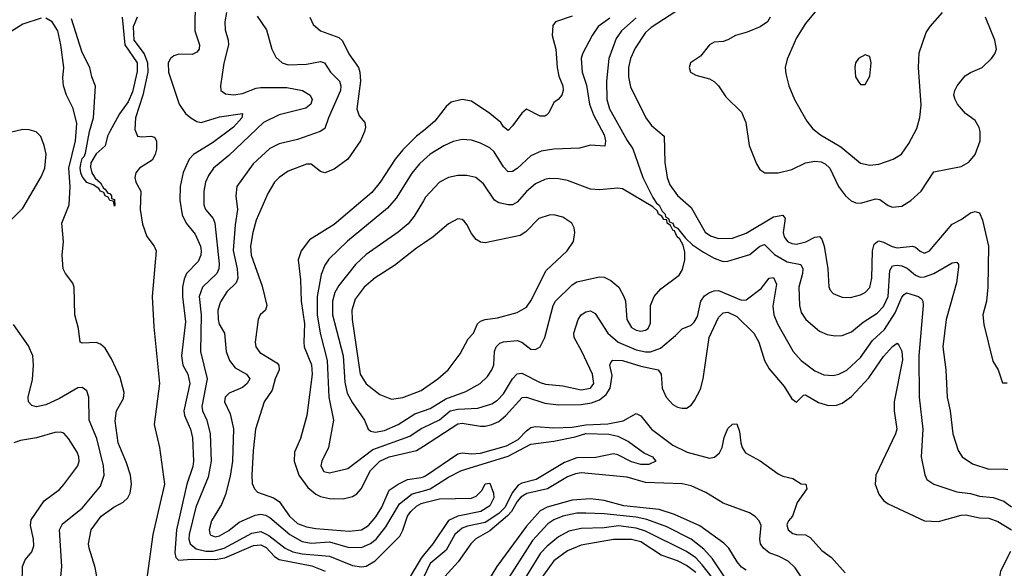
# Model space of a CAD drawing. Header units: inches. Extents: x 1682530 to 1839546, y 640742 to 791647.
# Tile 323 of 656: x 1748236 to 1752538, y 716002 to 718399. Entities that reach past the tile are written whole.
import ezdxf

# ---------------------------------------------------------------- set-up
doc = ezdxf.new("R2010")
doc.units = ezdxf.units.IN
doc.header["$MEASUREMENT"] = 0
doc.layers.add('B7741', color=7, linetype='Continuous')
doc.layers.add('B7751', color=7, linetype='Continuous')

msp = doc.modelspace()

# ---------------------------------------------------------------- linework, layer by layer
at = {"layer": 'B7741', "color": 5}
for points, elevation in [([(1749003.5, 718490), (1749001.9, 718350), (1749021.4, 718290), (1749020.2, 718270), (1749010, 718256.8), (1748990, 718247.6), (1748931.9, 718248.1), (1748910, 718240.9), (1748896, 718230), (1748885, 718210), (1748886, 718170), (1748932.6, 718030), (1748960.4, 717990), (1748983.7, 717970), (1749010, 717954.3), (1749030, 717950.6), (1749110, 717974.9), (1749210.3, 717990), (1749206.4, 717970), (1749170.8, 717930), (1749078.7, 717861.3), (1748996.3, 717810), (1748976.2, 717790), (1748950, 717731), (1748937.5, 717670), (1748936.5, 717610), (1748946.7, 717546.7), (1748963.4, 717510), (1749002.5, 717462.5), (1749026.1, 717410), (1749029.6, 717390), (1749028.5, 717370), (1749016.8, 717343.2), (1748964.6, 717290), (1748954.5, 717265.5), (1748947.8, 717230), (1748947.9, 717190), (1748960.6, 717079.4), (1748942.8, 716930), (1748949.3, 716890), (1748971.7, 716850), (1748980.1, 716810), (1748953.5, 716690), (1748956.1, 716670), (1748982.7, 716610), (1748991.9, 716571.9), (1748996, 716470), (1748993, 716447), (1748966.6, 716370), (1748921.2, 716170), (1748914.5, 716070), (1748917.9, 716050), (1748930, 716038.5), (1748990, 716043), (1749090, 716041.1), (1749132.1, 716047.9), (1749258.1, 716101.9), (1749290, 716105.5), (1749313, 716093), (1749350, 716053.5), (1749370, 716040.9), (1749512.5, 716012.5), (1749571.1, 715990)], 620), ([(1749140.6, 718430), (1749132.2, 718390), (1749134.4, 718354.4), (1749147.3, 718310), (1749148.4, 718290), (1749128.8, 718208.8), (1749114, 718110), (1749114.9, 718090), (1749135.5, 718075.5), (1749170.8, 718070.8), (1749210, 718076.8), (1749270, 718099.6), (1749290, 718103), (1749403.4, 718103.4), (1749472, 718090), (1749504.9, 718070), (1749514.3, 718050), (1749509, 718030), (1749486.9, 718013.1), (1749370, 717984.1), (1749301.9, 717950), (1749150, 717805.7), (1749083.5, 717750), (1749061.2, 717718.8), (1749048.7, 717690), (1749041.4, 717650), (1749041.6, 717590), (1749048.2, 717570), (1749082, 717530), (1749089.1, 717510), (1749107.6, 717332.4), (1749106.2, 717310), (1749097.5, 717290), (1749035.4, 717230), (1749021.1, 717190), (1749029.4, 717110), (1749026.8, 716950), (1749055.2, 716830), (1749031.6, 716710), (1749035.4, 716690), (1749054.2, 716650), (1749069.2, 716590), (1749073.3, 716470), (1749059.7, 716400.3), (1749005.8, 716270), (1748976.5, 716150), (1748975.4, 716130), (1748980.7, 716110), (1749007.4, 716087.4), (1749050, 716076.7), (1749082.2, 716077.8), (1749129.6, 716090.4), (1749250, 716155.6), (1749290, 716162.9), (1749325.4, 716145.4), (1749396.2, 716090), (1749430, 716074.2), (1749470, 716066), (1749590, 716055.1), (1749690, 716015.3), (1749730, 716008.8), (1749750, 716011.5), (1749790, 716034.4), (1749896.7, 716143.3), (1749910.8, 716169.2), (1749931, 716230), (1749944.9, 716250), (1749970, 716273.2), (1749990, 716285.7), (1750000, 716288.2)], 640), ([(1748330, 718406), (1748250, 718379.6), (1748172.2, 718330)], 580), ([(1748583.9, 715910), (1748565.7, 716005.7), (1748539.8, 716090), (1748537.7, 716110), (1748549.3, 716170), (1748592, 716230), (1748648.3, 716270), (1748689.2, 716290.8), (1748709.2, 716310), (1748719.3, 716330), (1748724.8, 716370), (1748721.3, 716410), (1748703.8, 716463.8), (1748666.1, 716550), (1748653.2, 716646.8), (1748659.6, 716690), (1748690, 716744.1), (1748692.7, 716770), (1748675.6, 716835.6), (1748638.2, 716918.2), (1748610, 716963.8), (1748590, 716982.2), (1748570, 716989.4), (1748510, 716985.4), (1748500.5, 716990), (1748493.3, 717050), (1748477.6, 717110), (1748475, 717230), (1748468.3, 717248.3), (1748436.1, 717290), (1748426.9, 717310), (1748421.8, 717370), (1748427.9, 717430), (1748421.2, 717510), (1748452, 717590), (1748457.3, 717670), (1748451.6, 717750), (1748479.6, 717870), (1748486, 717946), (1748470, 718010.8), (1748441.2, 718070), (1748427.7, 718110), (1748425.1, 718145.1), (1748428.8, 718190), (1748416.7, 718290), (1748402.6, 718350), (1748379, 718390), (1748350, 718406.5)], 580), ([(1748684.6, 718410), (1748696.4, 718290), (1748749.3, 718210), (1748750, 718173.2), (1748730, 718083.5), (1748710, 718040.4), (1748672.5, 717987.5), (1748630.3, 717910), (1748620.5, 717890), (1748610, 717848.7), (1748570, 717813.2), (1748546.9, 717773.1), (1748545.5, 717754.5), (1748552, 717730), (1748566.6, 717706.6), (1748590, 717686.8), (1748602.5, 717662.5), (1748610, 717658.8), (1748621.1, 717641.1), (1748630, 717639.1), (1748638, 717630), (1748638, 717618), (1748650, 717614), (1748652.8, 717587.2), (1748650, 717584), (1748645.6, 717605.6), (1748630, 717609.6), (1748623.6, 717623.6), (1748609.6, 717630), (1748604.5, 717644.5), (1748590, 717649.6), (1748581.6, 717661.6), (1748558, 717678), (1748530, 717688.3), (1748510, 717713.7), (1748504.2, 717730), (1748500.9, 717750), (1748504, 717770), (1748510, 717793.1), (1748518.6, 717801.4), (1748523.8, 717816.2), (1748541.3, 717910), (1748559.3, 717970), (1748568.4, 718108.4), (1748552.3, 718150), (1748543.6, 718190), (1748510, 718255.1), (1748462.3, 718402.3)], 560), ([(1748750.1, 718410), (1748732.8, 718367.2), (1748735.7, 718310), (1748779.9, 718250), (1748795.4, 718210), (1748795.6, 718170), (1748774.7, 718070), (1748742.8, 717970), (1748738.8, 717918.8), (1748750.7, 717890.7), (1748770, 717886.7), (1748810, 717890.6), (1748825.4, 717885.4), (1748834.4, 717870), (1748833.5, 717833.5), (1748828.6, 717810), (1748814.9, 717785.1), (1748760.5, 717750), (1748744.2, 717730), (1748739.2, 717710), (1748743.7, 717690), (1748765.1, 717650), (1748763.2, 717570), (1748773.7, 717506.3), (1748792.5, 717452.5), (1748824.4, 717410), (1748833.2, 717390), (1748815.6, 717190), (1748822.2, 717057.8), (1748847, 716810), (1748823.8, 716630), (1748847.1, 716530), (1748869.6, 716370), (1748817.5, 716150), (1748793.1, 715970)], 580), ([(1749274.6, 718414.6), (1749314.2, 718354.2), (1749338, 718270), (1749355.1, 718235.1), (1749383.1, 718210), (1749410, 718201.6), (1749490, 718205.5), (1749550, 718216.9), (1749567.6, 718210), (1749594, 718170), (1749633.9, 718130), (1749639.8, 718110), (1749638.1, 718090), (1749585.7, 717970), (1749570, 717923.1), (1749549.2, 717910.8), (1749450, 717875.8), (1749370, 717856.5), (1749330, 717835.7), (1749255.9, 717770), (1749185.7, 717670), (1749180.9, 717630), (1749188.1, 717570), (1749177.8, 717502.2), (1749169.4, 717390.6), (1749186.9, 717310), (1749189.6, 717270), (1749182, 717250), (1749140.8, 717210), (1749113.7, 717166.3), (1749102.5, 717130), (1749103.1, 717090), (1749108.3, 717068.3), (1749131.7, 717030), (1749138.7, 716950), (1749153.4, 716910), (1749178.1, 716878.1), (1749227.4, 716850), (1749241.6, 716830), (1749230.2, 716810), (1749210, 716792.7), (1749152.3, 716767.7), (1749134.7, 716750), (1749131, 716730), (1749156.7, 716676.7), (1749171, 716611), (1749166.3, 716470), (1749155.7, 716404.3), (1749135.7, 716324.3), (1749118.7, 716281.3), (1749074.5, 716210), (1749064.2, 716170), (1749068.3, 716148.3), (1749090, 716140.6), (1749110, 716144.8), (1749150, 716168), (1749195.5, 716204.5), (1749265.8, 716234.2), (1749290, 716238.3), (1749310, 716234.6), (1749330, 716223.7), (1749416.1, 716150), (1749470, 716120.1), (1749510, 716112.8), (1749590, 716117.5), (1749670, 716094.3), (1749730, 716092.8), (1749769.7, 716110.3), (1749793.6, 716130), (1749835.7, 716184.3), (1749895.9, 716284.1), (1749951.7, 716328.3), (1750000, 716341.2)], 660), ([(1749504.5, 718410), (1749518.1, 718378.1), (1749550, 718350.2), (1749630, 718321), (1749647.4, 718307.4), (1749675.1, 718250), (1749716, 718190), (1749722.9, 718170), (1749725.5, 718130), (1749709, 718009), (1749719.3, 717979.3), (1749743.6, 717950), (1749746.8, 717930), (1749742.8, 717910), (1749725.1, 717870), (1749670.6, 717790), (1749610, 717745.5), (1749570, 717730.7), (1749550, 717736.4), (1749510, 717768), (1749490, 717768.4), (1749410, 717738), (1749370, 717709.8), (1749350, 717688.6), (1749320.1, 717639.9), (1749270, 717522.7), (1749254.8, 717470), (1749244.6, 717410), (1749247.9, 717370), (1749295.2, 717235.2), (1749316.2, 717150), (1749310.2, 717130), (1749286.7, 717110), (1749278.5, 717090), (1749265, 716990), (1749267.8, 716970), (1749285.7, 716945.7), (1749359.7, 716899.7), (1749368.8, 716890), (1749370.6, 716870), (1749353, 716830), (1749339.6, 716780.4), (1749305, 716730), (1749267, 716610), (1749256.2, 716516.2), (1749250.1, 716410), (1749252.6, 716372.6), (1749261.7, 716350), (1749275.6, 716335.6), (1749345.2, 716310), (1749370, 716293.9), (1749415.4, 716230), (1749450, 716198.8), (1749490, 716182.9), (1749530, 716176.3), (1749675.7, 716164.3), (1749730, 716170.5), (1749759.7, 716190), (1749792.2, 716227.8), (1749818.3, 716270), (1749850, 716343.1), (1749890, 716370), (1749930, 716390.1), (1749990, 716398.4), (1750000, 716402.3)], 680), ([(1748184.7, 717510), (1748250, 717576.1), (1748330, 717713.2), (1748345.9, 717750), (1748352.1, 717812.1), (1748343.8, 717850), (1748328.3, 717888.3), (1748308.8, 717908.8), (1748278.1, 717918.1), (1748250, 717918.7), (1748170, 717901)], 620), ([(1750000, 717914.3), (1749970.4, 717889.6), (1749909.7, 717830.3), (1749877, 717790), (1749811.4, 717688.6), (1749775.3, 717644.7), (1749610, 717504.6), (1749502.5, 717437.5), (1749466.8, 717390), (1749452.8, 717350), (1749463.1, 717263.1), (1749466.6, 717170), (1749480.7, 717070), (1749477.1, 716990), (1749479.7, 716970), (1749511.9, 716891.9), (1749514.8, 716850), (1749491.6, 716670), (1749462.7, 716570), (1749436.6, 716510), (1749436.1, 716470), (1749456.5, 716410), (1749494.8, 716354.8), (1749530, 716325.6), (1749550, 716316), (1749590, 716307.3), (1749650, 716306.3), (1749690, 716316), (1749710, 716328.1), (1749727.9, 716350), (1749769.6, 716430), (1749810, 716470.1), (1749850, 716488.7), (1749970, 716516.4), (1750000, 716535.8)], 720), ([(1750000, 717784.9), (1749983.2, 717770), (1749950, 717728.9), (1749881.1, 717618.9), (1749844, 717576), (1749668.1, 717431.9), (1749586.7, 717353.3), (1749570, 717327.1), (1749554.2, 717285.8), (1749536, 717190), (1749536.2, 717110), (1749549.8, 717029.8), (1749579.9, 716910), (1749587.4, 716750), (1749606.8, 716650), (1749585.5, 716530), (1749556.2, 716470), (1749551.4, 716450), (1749565.4, 716425.4), (1749590, 716420.2), (1749670, 716439), (1749778.8, 716521.2), (1749940.3, 716579.7), (1749990, 716612.7), (1750000, 716617.5)], 740), ([(1750000, 717607.4), (1749959.7, 717540.3), (1749933.2, 717506.8), (1749890, 717470.6), (1749750, 717373.7), (1749703.5, 717330), (1749630, 717238.6), (1749613.3, 717206.7), (1749602.8, 717170), (1749603.3, 717110), (1749649.7, 716930), (1749656.2, 716816.2), (1749667.6, 716767.6), (1749690, 716725), (1749743.5, 716650), (1749759.1, 716610), (1749770, 716601.5), (1749790, 716597.6), (1749830, 716604.1), (1749889.8, 716630), (1749962.9, 716677.1), (1750000, 716690.3)], 760), ([(1750000, 717421.2), (1749970, 717400.9), (1749874.4, 717325.6), (1749790, 717271.2), (1749741.2, 717230), (1749702.4, 717177.6), (1749688.1, 717130), (1749689.2, 717090), (1749724.2, 716850), (1749750, 716808.7), (1749810, 716761.2), (1749861.3, 716741.3), (1749910, 716748.5), (1749990, 716779.2), (1750000, 716786.1)], 780), ([(1748402.5, 715830), (1748420.1, 716010), (1748409.9, 716170), (1748423.3, 716196.7), (1748510, 716265.4), (1748590, 716360.6), (1748605.1, 716410), (1748603, 716450), (1748573.8, 716570), (1748539.6, 716650), (1748538.2, 716750), (1748530, 716777.1), (1748510, 716792.2), (1748490, 716791), (1748410, 716744.7), (1748350, 716716.1), (1748310, 716708.2), (1748290, 716713.7), (1748274.9, 716730), (1748273.1, 716750), (1748293.1, 716826.9), (1748297.5, 716890), (1748294.3, 716930), (1748274.5, 716974.5), (1748210, 717067.4)], 620), ([(1748247.3, 715932.7), (1748248.7, 716010), (1748260.6, 716039.4), (1748290, 716074.4), (1748298.7, 716101.3), (1748297, 716130), (1748283.1, 716190), (1748286.4, 716213.6), (1748343.5, 716296.5), (1748410, 716347.2), (1748430, 716368.8), (1748490.5, 716449.5), (1748496.8, 716470), (1748495.3, 716490), (1748487.1, 716510), (1748450, 716569.7), (1748430, 716592.6), (1748416.5, 716596.5), (1748390, 716595.3), (1748310, 716572.2), (1748239.4, 716560.6), (1748210.7, 716550)], 640), ([(1750000, 716059.4), (1749990, 716047), (1749855.9, 715824.1), (1749830, 715797.6), (1749779.4, 715770), (1749772.6, 715750), (1749780.8, 715710), (1749803.6, 715663.6), (1749830.9, 715590.9), (1749869, 715430), (1749914.4, 715310), (1749922.9, 715230), (1749937.9, 715157.9), (1749945, 715010), (1749960.8, 714950), (1749978.8, 714910), (1750000, 714879.1)], 640)]:
    msp.add_lwpolyline(points, dxfattribs=dict(at, elevation=elevation))
at = {"layer": 'B7751', "color": 5}
for points, elevation in [([(1751176.5, 718483.5), (1750995.2, 718364.8), (1750970, 718343), (1750925.9, 718274.1), (1750905.4, 718230), (1750896.1, 718190), (1750895.5, 718150), (1750905.5, 718105.5), (1750972.6, 717970), (1750996.9, 717936.9), (1751051.8, 717890), (1751054.6, 717774.6), (1751064.8, 717710), (1751077.2, 717677.2), (1751110.8, 717630.8), (1751170, 717578.8), (1751231.2, 717471.2), (1751255, 717455), (1751290, 717443.9), (1751350, 717444.4), (1751410, 717466.7), (1751530, 717538.1), (1751570, 717545.2), (1751580.5, 717530), (1751572, 717470), (1751576.8, 717450), (1751591.1, 717430), (1751610, 717420.8), (1751630, 717418.3), (1751670.9, 717429.1), (1751710, 717449.5), (1751730, 717451.6), (1751740.2, 717440.2), (1751750.6, 717410), (1751767.3, 717310), (1751771.7, 717231.7), (1751777.5, 717217.5), (1751790, 717203.2), (1751810, 717193.6), (1751830, 717187.2), (1751865.4, 717185.4), (1751910, 717197.1), (1751930, 717207.6), (1751950.3, 717229.7), (1751959, 717270), (1751961.4, 717390), (1751970, 717417.8), (1751984.2, 717430), (1751990, 717433.1), (1752010, 717427.6), (1752047.9, 717407.9), (1752070, 717402.6), (1752136.3, 717410), (1752150, 717405.6), (1752170, 717388.5), (1752190, 717379.3), (1752211.4, 717390), (1752310, 717506.4), (1752350, 717525.5), (1752390, 717555.4), (1752410, 717561.3), (1752430, 717555.3), (1752442.7, 717522.7), (1752468.8, 717410), (1752466.3, 717230), (1752459.8, 717170), (1752444.4, 717110), (1752448, 717068), (1752487.1, 716907.1), (1752510.8, 716870), (1752530, 716812), (1752550, 716812)], 780), ([(1751724.2, 718450), (1751670, 718382.4), (1751630, 718319.6), (1751590, 718226.6), (1751581.3, 718190), (1751583.2, 718163.2), (1751596.9, 718110), (1751621.5, 718050), (1751675.3, 717955.3), (1751701.6, 717921.6), (1751735.6, 717895.6), (1751823.2, 717843.2), (1751910, 717772), (1751950, 717762.9), (1751990, 717768.4), (1752051.8, 717790), (1752088.1, 717811.9), (1752121.2, 717858.8), (1752156.2, 717923.8), (1752168.3, 717971.7), (1752174.3, 718025.7), (1752162.4, 718190), (1752165.3, 718254.7), (1752196.6, 718343.4), (1752213.6, 718370), (1752267.6, 718430)], 840), ([(1750650, 718414.3), (1750577.1, 718390), (1750565.9, 718374.1), (1750562.9, 718330), (1750578.9, 718270), (1750584.6, 718190), (1750592.2, 718152.2), (1750609.1, 718110), (1750610.3, 718090), (1750604.6, 718070), (1750589.3, 718050.7), (1750570, 718037.4), (1750548, 717992), (1750537.7, 717982.3), (1750530, 717978), (1750510, 717977.8), (1750450, 718008.3), (1750430, 717991.3), (1750390, 717935.1), (1750370, 717915.6), (1750350, 717931.3), (1750338.2, 717950), (1750290, 717989.9), (1750210, 718043.5), (1750170, 718050.9), (1750121.4, 718038.6), (1750100, 718020), (1750050, 717956.2), (1750000, 717914.3)], 720), ([(1750814.6, 718405.4), (1750763.5, 718370), (1750736.8, 718330), (1750695.9, 718250), (1750690.1, 718230), (1750693.3, 718170), (1750713, 718113), (1750726.2, 718030), (1750743.6, 717983.6), (1750790, 717896.5), (1750795.8, 717870), (1750793.1, 717846.9), (1750730, 717850.7), (1750682.6, 717837.4), (1750570, 717833.2), (1750515, 717825), (1750470, 717804.6), (1750410, 717749.2), (1750390, 717736.3), (1750370, 717734.8), (1750350, 717756.2), (1750310, 717822.3), (1750290, 717839.9), (1750250, 717860.3), (1750210, 717872.2), (1750170, 717875.8), (1750130, 717867), (1750090, 717847.9), (1750030, 717811.7), (1750000, 717784.9)], 740), ([(1750930, 718406.6), (1750865.4, 718350), (1750842.5, 718317.5), (1750810.1, 718230), (1750799.9, 718130), (1750801.5, 718050), (1750813.8, 718010), (1750890, 717871.8), (1750915.2, 717835.2), (1750958.5, 717710), (1751003, 717623), (1751018.2, 717598.2), (1751030, 717588.7), (1751042.7, 717562.7), (1751056.6, 717550), (1751058.4, 717538.4), (1751071.6, 717530), (1751075.6, 717515.6), (1751090, 717510.9), (1751095.9, 717495.9), (1751110, 717488.5), (1751144.6, 717444.6), (1751176, 717416), (1751223.4, 717383.4), (1751270, 717357.7), (1751310, 717343.3), (1751330, 717343.6), (1751426, 717374), (1751470, 717410.1), (1751490, 717416.8), (1751533.7, 717373.7), (1751590, 717341.3), (1751649.5, 717329.5), (1751657.5, 717310), (1751656.1, 717290), (1751640.4, 717230), (1751643.2, 717150), (1751650, 717119.3), (1751671.3, 717090), (1751730, 717037.8), (1751763.4, 717023.4), (1751798.5, 717018.5), (1751830, 717019.1), (1751870, 717035.9), (1751921.8, 717078.2), (1751982.8, 717117.2), (1752010, 717145.5), (1752030.5, 717190), (1752037.2, 717302.8), (1752050, 717323.7), (1752070, 717327.4), (1752090, 717324.3), (1752113.9, 717313.9), (1752150, 717282.5), (1752170, 717274.2), (1752190, 717276.1), (1752229.8, 717290), (1752310, 717336.9), (1752330, 717339.5), (1752337.3, 717330), (1752337.7, 717317.7), (1752329.5, 717250), (1752283.7, 717090), (1752269.4, 716970), (1752282.6, 716870), (1752288.1, 716750), (1752301.2, 716690), (1752313.2, 716590), (1752336.9, 716516.9), (1752354.4, 716490), (1752398.4, 716458.4), (1752470, 716434.8), (1752536.5, 716436.5), (1752553.8, 716433.8)], 760), ([(1751514.5, 718410), (1751504.1, 718390), (1751471.5, 718368.5), (1751415, 718345), (1751363.6, 718330), (1751330, 718310.7), (1751310, 718303.5), (1751270, 718300.3), (1751250.4, 718290), (1751210, 718239.1), (1751167.2, 718210), (1751160.9, 718190), (1751167.4, 718170), (1751190, 718156.5), (1751250, 718140.2), (1751270, 718128.8), (1751290, 718110.4), (1751322.1, 718062.1), (1751390, 717994.9), (1751409.1, 717950), (1751422.7, 717850), (1751454.7, 717770), (1751470, 717744.2), (1751491.3, 717730), (1751550, 717730.2), (1751610, 717745), (1751670, 717774), (1751710, 717781), (1751737.8, 717777.8), (1751755.8, 717770), (1751776.1, 717750), (1751813.1, 717670), (1751843.5, 717630), (1751868.3, 717608.3), (1751890, 717599.3), (1751910, 717598), (1751977.2, 717617.2), (1751994.3, 717614.3), (1752030, 717588), (1752050, 717579.8), (1752090, 717585.1), (1752130, 717609), (1752174.6, 717650), (1752230, 717734.4), (1752350, 717758), (1752382.6, 717777.4), (1752410.5, 717810), (1752432.2, 717870), (1752432.5, 717910), (1752428.1, 717928.1), (1752410, 717959.3), (1752369, 717989), (1752334, 718030), (1752322.7, 718050), (1752318, 718070), (1752321.7, 718090), (1752332.6, 718110), (1752366.5, 718153.5), (1752390, 718169), (1752441.6, 718190), (1752482, 718230), (1752496.2, 718250), (1752503.6, 718270), (1752496.9, 718310), (1752455.4, 718410)], 820), ([(1750000, 716690.3), (1750030, 716700.9), (1750097.7, 716742.3), (1750185, 716775), (1750248.6, 716810), (1750279.8, 716840.2), (1750299.4, 716870), (1750308.3, 716891.7), (1750310.6, 716950), (1750318, 716970), (1750333.8, 716986.2), (1750350, 716991.9), (1750410, 716997.9), (1750430.5, 716990.5), (1750470, 716960.2), (1750490, 716957.7), (1750509.6, 716970), (1750530, 717010.4), (1750567, 717150), (1750576.7, 717170), (1750650, 717241.1), (1750670, 717253.5), (1750770, 717275.9), (1750790, 717274), (1750819.7, 717259.7), (1750854, 717230), (1750876.5, 717190), (1750883.2, 717170), (1750888.6, 717090), (1750910, 717054.3), (1750930, 717042.5), (1750950, 717038.5), (1750970, 717042.3), (1750982.6, 717050), (1750992.7, 717072.7), (1750992.9, 717150), (1751008.3, 717190), (1751037, 717223), (1751117, 717283), (1751131.8, 717308.2), (1751142.4, 717350), (1751142.8, 717382.8), (1751134.8, 717414.8), (1751120.3, 717440.3), (1751109.2, 717450), (1751096.8, 717476.8), (1751090, 717478.9), (1751079.8, 717499.8), (1751065.5, 717510), (1751064.1, 717524.1), (1751050, 717526.2), (1751041.4, 717541.4), (1751027.7, 717550), (1751023.1, 717563.1), (1751002, 717582), (1750870, 717660.2), (1750850, 717663.1), (1750770, 717655.7), (1750730, 717658.5), (1750630, 717696), (1750590, 717704.1), (1750550, 717704.7), (1750530, 717701.1), (1750490, 717682.3), (1750450, 717649.1), (1750410, 717601.6), (1750390, 717590.6), (1750370, 717590.6), (1750330, 717599.4), (1750310.5, 717610.5), (1750262.6, 717682.6), (1750229.9, 717709.9), (1750190, 717718), (1750150, 717717.8), (1750110, 717709.8), (1750070, 717689.8), (1750010, 717624.1), (1750000, 717607.4)], 760), ([(1750000, 716786.1), (1750063.7, 716830), (1750108.1, 716870), (1750161, 716939), (1750195.8, 717004.2), (1750218.5, 717030), (1750236.8, 717070), (1750250, 717082.3), (1750270.3, 717089.7), (1750323.8, 717096.2), (1750410, 717120.2), (1750450, 717143.2), (1750468.8, 717171.2), (1750536, 717304), (1750628.4, 717390), (1750656.3, 717430), (1750661.3, 717470), (1750658.9, 717490), (1750648.2, 717510), (1750610, 717536.8), (1750570, 717546.2), (1750550, 717545.1), (1750504.9, 717530), (1750447, 717473), (1750423.6, 717456.4), (1750270, 717424.6), (1750250, 717427.9), (1750230, 717439.3), (1750210, 717464.4), (1750190, 717504.7), (1750178.4, 717518.4), (1750170, 717526.9), (1750150, 717528.6), (1750110, 717507.7), (1750042.4, 717450), (1750000, 717421.2)], 780), ([(1750000, 716617.5), (1750070, 716651.1), (1750117.4, 716690), (1750150, 716698.1), (1750238.5, 716701.5), (1750299.6, 716720.4), (1750323.3, 716736.7), (1750350, 716764), (1750390, 716829.5), (1750410, 716852.6), (1750430, 716855.5), (1750510, 716813.8), (1750533.8, 716806.2), (1750610, 716800.1), (1750690, 716782.2), (1750729.9, 716790.1), (1750744.7, 716810), (1750738.5, 716850), (1750693, 716950), (1750659.5, 717010), (1750657.7, 717030), (1750675.9, 717090), (1750689.9, 717110.1), (1750710, 717123.5), (1750730, 717127.1), (1750750, 717115.6), (1750806, 717030), (1750850.8, 716990), (1750930, 716956.7), (1750970, 716947.5), (1750992.3, 716947.7), (1751035.7, 716964.3), (1751101.2, 717018.8), (1751130, 717048.7), (1751170, 717064.7), (1751183, 717077), (1751197.4, 717102.6), (1751212.3, 717170), (1751227.8, 717192.2), (1751250, 717206.9), (1751270, 717215.1), (1751290, 717216.3), (1751390, 717173.8), (1751410, 717174.8), (1751475.4, 717224.6), (1751510, 717270.2), (1751530, 717272.9), (1751543.3, 717243.3), (1751527.4, 717147.4), (1751531.2, 717110), (1751546.6, 717070), (1751615.9, 716950), (1751650, 716910.1), (1751710, 716865.7), (1751750, 716848), (1751790, 716844.8), (1751815.1, 716850), (1751850, 716867.3), (1751910, 716922.8), (1751961.9, 716998.1), (1752014.4, 717045.6), (1752060.8, 717119.2), (1752090, 717186.4), (1752101, 717199), (1752110, 717205.5), (1752130, 717200.3), (1752163.1, 717190), (1752178, 717178), (1752182.7, 717170), (1752183.5, 717150), (1752164.8, 716930), (1752166.7, 716750), (1752182.4, 716610), (1752175.2, 716490), (1752190.2, 716410.2), (1752199.6, 716390), (1752230.1, 716370.1), (1752330, 716336.8), (1752390, 716329.1), (1752430, 716317.3), (1752490, 716311.6), (1752536.3, 716296.3), (1752570, 716271.6)], 740), ([(1750000, 716535.8), (1750150, 716633.1), (1750170, 716636.4), (1750250, 716622.8), (1750270, 716623.2), (1750299.8, 716630), (1750330, 716643.5), (1750361, 716670), (1750431.8, 716748.2), (1750450, 716750.6), (1750530, 716723.5), (1750590, 716716.7), (1750690, 716718.5), (1750734.4, 716725.6), (1750770, 716737.7), (1750799, 716761), (1750816, 716790), (1750824.3, 716844.3), (1750815, 716890), (1750818.3, 716901.7), (1750828.1, 716911.9), (1750870, 716910.8), (1750950, 716884.9), (1751026.2, 716870), (1751038.4, 716850), (1751043.8, 716790), (1751060.9, 716750), (1751090, 716718.6), (1751110, 716706.7), (1751130, 716701.4), (1751150, 716702.3), (1751170, 716714.9), (1751185.2, 716734.8), (1751210, 716784.6), (1751221.9, 716830), (1751248.5, 717010), (1751290, 717098.5), (1751310, 717118.9), (1751330, 717120.8), (1751370, 717101.9), (1751443.9, 717030), (1751466.1, 716990), (1751490, 716910.3), (1751510, 716874), (1751576.8, 716796.8), (1751610, 716743), (1751630, 716728), (1751661, 716759), (1751670, 716760.4), (1751726.9, 716726.9), (1751770, 716713.4), (1751805.5, 716714.5), (1751830, 716724), (1751870, 716753.5), (1751945.5, 716834.5), (1752010, 716927.8), (1752050, 716972.1), (1752070, 716986.5), (1752077.1, 716977.1), (1752090, 716950.4), (1752093.2, 716913.2), (1752056.3, 716730), (1752057, 716690), (1752068.5, 716610), (1752063.3, 716590), (1751976.5, 716410), (1751973.5, 716370), (1751990, 716325.8), (1752010, 716299.2), (1752030, 716283.6), (1752190, 716210.2), (1752250, 716207.5), (1752350, 716234.4), (1752370, 716235.5), (1752430, 716222.3), (1752470, 716220.8), (1752510, 716207), (1752569.1, 716170)], 720), ([(1750000, 716402.3), (1750010, 716406.1), (1750150, 716502.4), (1750170, 716507.2), (1750210, 716502.8), (1750250, 716505.6), (1750363.2, 716536.8), (1750414.4, 716565.6), (1750450, 716603.7), (1750470, 716617.7), (1750490, 716622.1), (1750570, 716615.6), (1750650, 716619.6), (1750710, 716629.3), (1750806.6, 716633.4), (1750872.6, 716647.4), (1750930, 716678.5), (1750950, 716668.4), (1750996.7, 716610), (1751090, 716541), (1751152.9, 716510), (1751250, 716483.1), (1751271.6, 716488.4), (1751293.5, 716506.5), (1751305.1, 716530), (1751313.9, 716573.9), (1751330, 716612.5), (1751350, 716632.1), (1751370, 716634), (1751380.6, 716600.6), (1751386.4, 716550), (1751392.7, 716530), (1751407.3, 716507.3), (1751471.4, 716471.4), (1751550, 716414.5), (1751570, 716404.3), (1751614.5, 716394.5), (1751650, 716371.6), (1751670.8, 716370), (1751675.8, 716350), (1751633.7, 716290), (1751612.9, 716230), (1751594.9, 716210), (1751587.3, 716192.7), (1751593.4, 716170), (1751614.1, 716154.1), (1751630, 716149.4), (1751670, 716148.4), (1751690, 716137.5), (1751740.7, 716080.7), (1751783.7, 716050), (1751842.3, 715982.3)], 680), ([(1750000, 716341.2), (1750030, 716349.2), (1750110, 716400.5), (1750166.6, 716430), (1750370, 716492.8), (1750470, 716544.8), (1750570, 716558.2), (1750663.3, 716576.7), (1750710, 716591.5), (1750810, 716589.1), (1750850, 716579.6), (1750896.6, 716556.6), (1750966, 716506), (1751000.7, 716490), (1751016, 716470), (1750984.7, 716455.3), (1750950, 716455.6), (1750910, 716467.8), (1750850, 716498.6), (1750830, 716501.8), (1750753.6, 716486.4), (1750670, 716485.6), (1750615.9, 716464.1), (1750492.8, 716390), (1750430, 716374.7), (1750414, 716366), (1750387.3, 716332.7), (1750357.7, 716270), (1750330, 716241.2), (1750270, 716203.2), (1750192.9, 716187.1), (1750170, 716177.9), (1750137.5, 716150), (1750098.9, 716081.1), (1750030, 716023.6), (1750000, 715961.7)], 660), ([(1751650, 715964.9), (1751625, 716005), (1751593.7, 716033.7), (1751554.3, 716054.3), (1751510, 716069.9), (1751485.7, 716090), (1751473, 716110), (1751469.7, 716129.7), (1751475.4, 716190), (1751467.7, 716210), (1751450, 716228.7), (1751424.2, 716244.2), (1751310, 716286.4), (1751234, 716334), (1751170, 716362.9), (1751131.2, 716371.2), (1750970, 716377.8), (1750890, 716400.1), (1750690, 716420.2), (1750664.2, 716415.8), (1750630, 716402.1), (1750542.3, 716350), (1750451.5, 716328.5), (1750426.1, 716313.9), (1750410, 716294.8), (1750385.1, 716250), (1750368.2, 716231.8), (1750290, 716166), (1750229.3, 716130.7), (1750207.9, 716110), (1750151.8, 716030), (1750093.7, 715966.3)], 680), ([(1750000, 716288.2), (1750070, 716305.5), (1750210.6, 716309.4), (1750230, 716317.6), (1750256.8, 716343.2), (1750270, 716371.3), (1750290, 716374), (1750307, 716330), (1750307.9, 716310), (1750290, 716275.1), (1750251.1, 716250), (1750150, 716230.8), (1750109.2, 716210.8), (1750040.8, 716110), (1750000, 716059.4)], 640), ([(1751410, 715994.2), (1751390, 716007), (1751370.3, 716030.3), (1751334, 716090), (1751312.8, 716112.8), (1751207.3, 716187.3), (1751097.1, 716237.1), (1751030, 716258.6), (1750875.5, 716275.5), (1750790, 716298.3), (1750730, 716305.5), (1750650, 716299.4), (1750541, 716270), (1750510, 716252.9), (1750450, 716186.9), (1750321.6, 716010), (1750284.6, 715950)], 720), ([(1751350, 715913.3), (1751263.2, 716043.2), (1751225.9, 716085.9), (1751169.5, 716129.5), (1751063.5, 716183.5), (1750975.6, 716215.6), (1750930, 716225.4), (1750790, 716240.8), (1750710, 716243.6), (1750670, 716242.6), (1750610, 716230.9), (1750570, 716214.4), (1750543.9, 716196.1), (1750476.7, 716123.3), (1750339.7, 715910)], 740), ([(1751261.9, 715961.9), (1751218.3, 716018.3), (1751190, 716047.7), (1751150, 716075.9), (1750970, 716164.2), (1750930, 716178.4), (1750852.6, 716187.4), (1750790, 716179.9), (1750690, 716175.9), (1750634.9, 716165.1), (1750590, 716140.4), (1750540.3, 716099.7), (1750512.1, 716067.9), (1750389.4, 715870.6)], 760), ([(1751190, 715984.2), (1751150, 716014.5), (1751110, 716034.4), (1751039.6, 716059.6), (1750950, 716118), (1750910, 716128.5), (1750830, 716127.9), (1750690, 716103.7), (1750630, 716078.3), (1750570, 716035.5), (1750494.4, 715930)], 780), ([(1752564.5, 716075.5), (1752520.6, 715990), (1752517, 715963), (1752521.3, 715930), (1752546.3, 715870)], 720)]:
    msp.add_lwpolyline(points, dxfattribs=dict(at, elevation=elevation))
at = {"layer": 'B7751', "color": 5, "elevation": 860}
msp.add_lwpolyline([(1751930, 718245.2), (1751901, 718230), (1751887.7, 718210), (1751884.9, 718190), (1751888.2, 718150), (1751898.8, 718130), (1751910, 718116), (1751930, 718116), (1751950, 718152), (1751957, 718210), (1751950, 718239)], close=True, dxfattribs=at)

doc.saveas('drawing.dxf')
